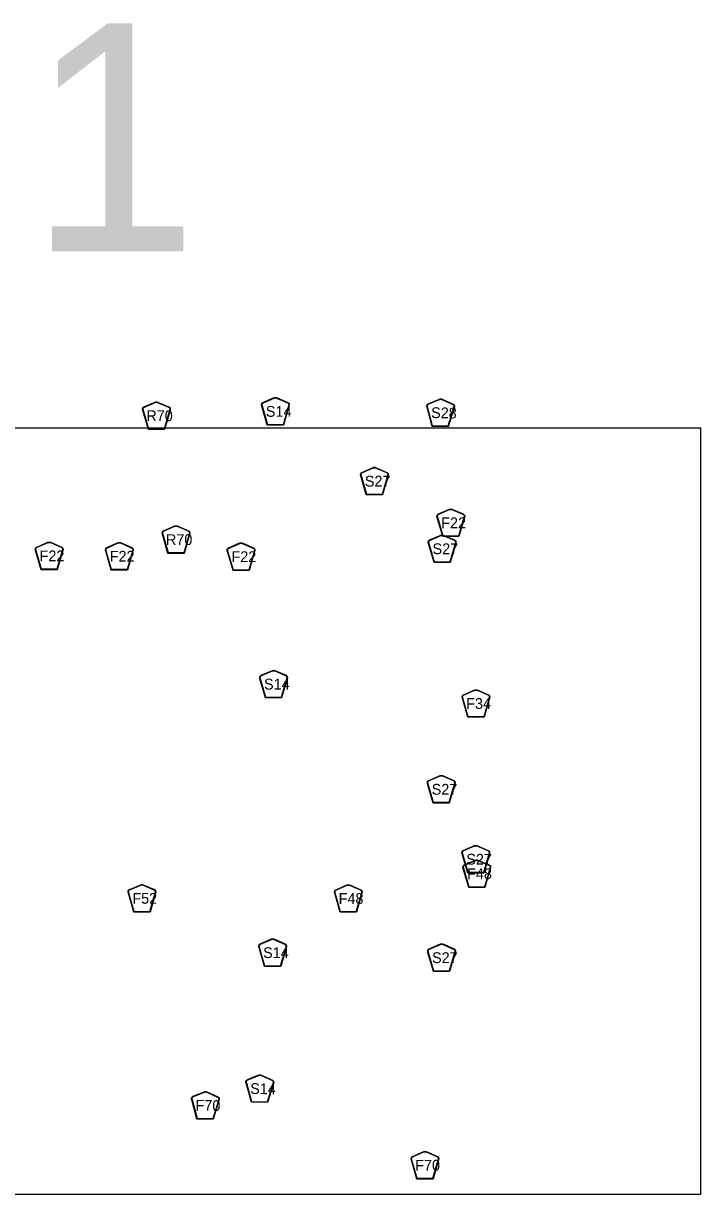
# Model space of a CAD drawing. Extents: x -1403959 to 81668, y -1400582 to 11018.
# Drawn here: x 11482 to 13268, y 7924 to 11009 of the extents above; entities that cross this region are included whole.
import ezdxf

# ---------------------------------------------------------------- set-up
doc = ezdxf.new("R2010")
doc.units = 0
for name, color, linetype in [('tdCiCityPrivStreetTxt', 7, 'Continuous'), ('tdCiHydroRiver', 7, 'Continuous'), ('tdCoCorpTxt', 7, 'Continuous'), ('tdRailUP', 7, 'Continuous')]:
    doc.layers.add(name, color=color, linetype=linetype)

msp = doc.modelspace()

# ---------------------------------------------------------------- linework, layer by layer
at = {"layer": 'tdCiCityPrivStreetTxt'}
for points in [[(12125.4, 9951), (12110.9, 10001.2), (12110.2, 10003.6), (12110.1, 10004.6), (12110.1, 10006), (12110.8, 10007.8), (12112.1, 10009.3), (12113.8, 10010.5), (12143.5, 10023.4), (12144.8, 10023.6), (12146.7, 10023.8), (12148.5, 10023.6), (12149.9, 10023.4), (12179.6, 10010.5), (12181.3, 10009.3), (12182.6, 10007.8), (12183.3, 10006), (12183.3, 10004.6), (12183.2, 10003.6), (12182.5, 10001.2), (12168, 9951)], [(12126.5, 9952.1), (12112.3, 10001), (12111.6, 10003.2), (12111.5, 10004.2), (12111.5, 10005.6), (12112.2, 10007.3), (12113.5, 10008.8), (12115.1, 10009.9), (12143.6, 10022.2), (12144.9, 10022.5), (12146.7, 10022.7), (12148.5, 10022.5), (12149.7, 10022.2), (12178.3, 10009.9), (12179.9, 10008.8), (12181.1, 10007.3), (12181.9, 10005.6), (12181.9, 10004.2), (12181.7, 10003.2), (12181.1, 10001), (12166.9, 9952.1)], [(12560, 9947.7), (12546.4, 9998.2), (12545.8, 10000.6), (12545.7, 10001.6), (12545.7, 10003), (12546.5, 10004.8), (12547.8, 10006.3), (12549.5, 10007.5), (12579.5, 10019.7), (12580.8, 10020), (12582.7, 10020.1), (12584.5, 10019.9), (12585.9, 10019.6), (12615.3, 10006.2), (12617, 10004.9), (12618.2, 10003.4), (12619, 10001.6), (12618.9, 10000.2), (12618.8, 9999.1), (12618, 9996.8), (12602.5, 9946.9)], [(12561, 9948.8), (12547.8, 9998), (12547.2, 10000.2), (12547.1, 10001.2), (12547.2, 10002.6), (12547.9, 10004.3), (12549.2, 10005.7), (12550.8, 10006.8), (12579.6, 10018.6), (12580.9, 10018.9), (12582.7, 10019), (12584.4, 10018.8), (12585.7, 10018.5), (12614, 10005.6), (12615.6, 10004.4), (12616.8, 10002.9), (12617.5, 10001.2), (12617.5, 9999.8), (12617.3, 9998.8), (12616.6, 9996.6), (12601.5, 9948)], [(12587.8, 9657.3), (12573.2, 9707.6), (12572.6, 9709.9), (12572.4, 9711), (12572.4, 9712.3), (12573.2, 9714.2), (12574.5, 9715.7), (12576.2, 9716.9), (12605.9, 9729.7), (12607.2, 9730), (12609.1, 9730.2), (12610.9, 9730), (12612.2, 9729.7), (12641.9, 9716.9), (12643.6, 9715.7), (12644.9, 9714.2), (12645.7, 9712.3), (12645.7, 9711), (12645.6, 9709.9), (12644.9, 9707.6), (12630.3, 9657.3)], [(12588.8, 9658.5), (12574.7, 9707.3), (12574, 9709.6), (12573.9, 9710.6), (12573.9, 9711.9), (12574.6, 9713.7), (12575.9, 9715.1), (12577.5, 9716.3), (12606, 9728.6), (12607.3, 9728.9), (12609.1, 9729), (12610.8, 9728.9), (12612.1, 9728.6), (12640.6, 9716.3), (12642.3, 9715.1), (12643.5, 9713.7), (12644.2, 9711.9), (12644.2, 9710.6), (12644.1, 9709.6), (12643.4, 9707.3), (12629.3, 9658.5)]]:
    msp.add_lwpolyline(points, close=True, dxfattribs=at)
at = {"layer": 'tdCiHydroRiver'}
for points in [[(11811.8, 9939.5), (11797.3, 9989.8), (11796.6, 9992.1), (11796.4, 9993.1), (11796.4, 9994.5), (11797.2, 9996.4), (11798.5, 9997.9), (11800.2, 9999.1), (11829.9, 10011.9), (11831.2, 10012.2), (11833.1, 10012.4), (11834.9, 10012.2), (11836.3, 10011.9), (11866, 9999.1), (11867.7, 9997.9), (11869, 9996.4), (11869.7, 9994.5), (11869.7, 9993.1), (11869.6, 9992.1), (11868.9, 9989.8), (11854.3, 9939.5)], [(11812.8, 9940.7), (11798.7, 9989.5), (11798, 9991.8), (11797.9, 9992.8), (11797.9, 9994.1), (11798.6, 9995.9), (11799.9, 9997.3), (11801.5, 9998.5), (11830, 10010.8), (11831.3, 10011.1), (11833.1, 10011.2), (11834.8, 10011.1), (11836.1, 10010.8), (11864.6, 9998.5), (11866.3, 9997.3), (11867.5, 9995.9), (11868.2, 9994.1), (11868.2, 9992.8), (11868.1, 9991.8), (11867.5, 9989.5), (11853.3, 9940.7)], [(12386.3, 9767.1), (12371.8, 9817.3), (12371.1, 9819.7), (12371, 9820.7), (12371, 9822.1), (12371.7, 9823.9), (12373, 9825.4), (12374.7, 9826.6), (12404.4, 9839.5), (12405.7, 9839.8), (12407.6, 9839.9), (12409.4, 9839.8), (12410.8, 9839.5), (12440.5, 9826.6), (12442.2, 9825.4), (12443.5, 9823.9), (12444.2, 9822.1), (12444.2, 9820.7), (12444.1, 9819.7), (12443.4, 9817.3), (12428.9, 9767.1)], [(12387.4, 9768.2), (12373.2, 9817.1), (12372.5, 9819.3), (12372.4, 9820.3), (12372.4, 9821.7), (12373.1, 9823.4), (12374.4, 9824.9), (12376, 9826), (12404.5, 9838.3), (12405.8, 9838.6), (12407.6, 9838.8), (12409.4, 9838.6), (12410.6, 9838.3), (12439.2, 9826), (12440.8, 9824.9), (12442, 9823.4), (12442.8, 9821.7), (12442.8, 9820.3), (12442.6, 9819.3), (12442, 9817.1), (12427.8, 9768.2)], [(11863.5, 9613.2), (11848.9, 9663.4), (11848.2, 9665.8), (11848.1, 9666.8), (11848.1, 9668.2), (11848.9, 9670), (11850.1, 9671.5), (11851.8, 9672.7), (11881.6, 9685.6), (11882.9, 9685.9), (11884.7, 9686), (11886.6, 9685.9), (11887.9, 9685.6), (11917.6, 9672.7), (11919.3, 9671.5), (11920.6, 9670), (11921.4, 9668.2), (11921.4, 9666.8), (11921.2, 9665.8), (11920.6, 9663.4), (11906, 9613.2)], [(11864.5, 9614.3), (11850.4, 9663.2), (11849.7, 9665.4), (11849.6, 9666.4), (11849.6, 9667.8), (11850.3, 9669.5), (11851.5, 9671), (11853.2, 9672.1), (11881.7, 9684.4), (11883, 9684.7), (11884.7, 9684.9), (11886.5, 9684.7), (11887.8, 9684.4), (11916.3, 9672.1), (11917.9, 9671), (11919.2, 9669.5), (11919.9, 9667.8), (11919.9, 9666.4), (11919.8, 9665.4), (11919.1, 9663.2), (11905, 9614.3)], [(12564.8, 9588.9), (12550.3, 9639.2), (12549.6, 9641.5), (12549.4, 9642.5), (12549.4, 9643.9), (12550.2, 9645.8), (12551.5, 9647.3), (12553.2, 9648.4), (12582.9, 9661.3), (12584.2, 9661.6), (12586.1, 9661.7), (12587.9, 9661.6), (12589.3, 9661.3), (12619, 9648.4), (12620.7, 9647.3), (12621.9, 9645.8), (12622.7, 9643.9), (12622.7, 9642.5), (12622.6, 9641.5), (12621.9, 9639.2), (12607.3, 9588.9)], [(12565.8, 9590), (12551.7, 9638.9), (12551, 9641.2), (12550.9, 9642.2), (12550.9, 9643.5), (12551.6, 9645.3), (12552.9, 9646.7), (12554.5, 9647.8), (12583, 9660.2), (12584.3, 9660.5), (12586.1, 9660.6), (12587.8, 9660.5), (12589.1, 9660.2), (12617.6, 9647.8), (12619.3, 9646.7), (12620.5, 9645.3), (12621.2, 9643.5), (12621.2, 9642.2), (12621.1, 9641.2), (12620.5, 9638.9), (12606.3, 9590)], [(11529.1, 9570.2), (11514.6, 9620.4), (11513.9, 9622.8), (11513.7, 9623.8), (11513.7, 9625.2), (11514.5, 9627.1), (11515.8, 9628.6), (11517.5, 9629.7), (11547.2, 9642.6), (11548.5, 9642.9), (11550.4, 9643), (11552.2, 9642.9), (11553.6, 9642.6), (11583.3, 9629.7), (11585, 9628.6), (11586.3, 9627.1), (11587, 9625.2), (11587, 9623.8), (11586.9, 9622.8), (11586.2, 9620.4), (11571.6, 9570.2)], [(11530.1, 9571.3), (11516, 9620.2), (11515.3, 9622.5), (11515.2, 9623.5), (11515.2, 9624.8), (11515.9, 9626.6), (11517.2, 9628), (11518.8, 9629.1), (11547.3, 9641.5), (11548.6, 9641.8), (11550.4, 9641.9), (11552.1, 9641.8), (11553.4, 9641.5), (11581.9, 9629.1), (11583.6, 9628), (11584.8, 9626.6), (11585.5, 9624.8), (11585.5, 9623.5), (11585.4, 9622.5), (11584.8, 9620.2), (11570.6, 9571.3)], [(11714, 9569.2), (11699.4, 9619.4), (11698.7, 9621.8), (11698.6, 9622.8), (11698.6, 9624.2), (11699.4, 9626), (11700.6, 9627.6), (11702.3, 9628.7), (11732, 9641.6), (11733.4, 9641.9), (11735.2, 9642), (11737.1, 9641.9), (11738.4, 9641.6), (11768.1, 9628.7), (11769.8, 9627.6), (11771.1, 9626), (11771.9, 9624.2), (11771.9, 9622.8), (11771.7, 9621.8), (11771.1, 9619.4), (11756.5, 9569.2)], [(11715, 9570.3), (11700.9, 9619.2), (11700.2, 9621.5), (11700.1, 9622.5), (11700.1, 9623.8), (11700.8, 9625.5), (11702, 9627), (11703.7, 9628.1), (11732.2, 9640.5), (11733.5, 9640.7), (11735.2, 9640.9), (11737, 9640.7), (11738.3, 9640.5), (11766.8, 9628.1), (11768.4, 9627), (11769.7, 9625.5), (11770.4, 9623.8), (11770.4, 9622.5), (11770.3, 9621.5), (11769.6, 9619.2), (11755.5, 9570.3)], [(12034.9, 9568.1), (12020.3, 9618.3), (12019.6, 9620.7), (12019.5, 9621.7), (12019.5, 9623.1), (12020.2, 9624.9), (12021.5, 9626.4), (12023.2, 9627.6), (12052.9, 9640.5), (12054.3, 9640.7), (12056.1, 9640.9), (12058, 9640.7), (12059.3, 9640.5), (12089, 9627.6), (12090.7, 9626.4), (12092, 9624.9), (12092.8, 9623.1), (12092.8, 9621.7), (12092.6, 9620.7), (12091.9, 9618.3), (12077.4, 9568.1)], [(12035.9, 9569.2), (12021.7, 9618.1), (12021.1, 9620.3), (12021, 9621.3), (12021, 9622.7), (12021.7, 9624.4), (12022.9, 9625.9), (12024.5, 9627), (12053.1, 9639.3), (12054.3, 9639.6), (12056.1, 9639.8), (12057.9, 9639.6), (12059.2, 9639.3), (12087.7, 9627), (12089.3, 9625.9), (12090.6, 9624.4), (12091.3, 9622.7), (12091.3, 9621.3), (12091.2, 9620.3), (12090.5, 9618.1), (12076.3, 9569.2)], [(12120.5, 9232.3), (12106, 9282.6), (12105.3, 9284.9), (12105.2, 9285.9), (12105.2, 9287.3), (12105.9, 9289.2), (12107.2, 9290.7), (12108.9, 9291.9), (12138.6, 9304.7), (12139.9, 9305), (12141.8, 9305.2), (12143.6, 9305), (12145, 9304.7), (12174.7, 9291.9), (12176.4, 9290.7), (12177.7, 9289.2), (12178.4, 9287.3), (12178.4, 9285.9), (12178.3, 9284.9), (12177.6, 9282.6), (12163.1, 9232.3)], [(12121.6, 9233.5), (12107.4, 9282.3), (12106.7, 9284.6), (12106.6, 9285.6), (12106.6, 9286.9), (12107.3, 9288.7), (12108.6, 9290.1), (12110.2, 9291.3), (12138.7, 9303.6), (12140, 9303.9), (12141.8, 9304), (12143.6, 9303.9), (12144.8, 9303.6), (12173.4, 9291.3), (12175, 9290.1), (12176.2, 9288.7), (12177, 9286.9), (12177, 9285.6), (12176.8, 9284.6), (12176.2, 9282.3), (12162, 9233.5)], [(12654.2, 9181.3), (12639.6, 9231.5), (12638.9, 9233.9), (12638.8, 9234.9), (12638.8, 9236.3), (12639.6, 9238.1), (12640.9, 9239.6), (12642.6, 9240.8), (12672.3, 9253.7), (12673.6, 9254), (12675.4, 9254.1), (12677.3, 9254), (12678.6, 9253.7), (12708.3, 9240.8), (12710, 9239.6), (12711.3, 9238.1), (12712.1, 9236.3), (12712.1, 9234.9), (12711.9, 9233.9), (12711.3, 9231.5), (12696.7, 9181.3)], [(12655.2, 9182.4), (12641.1, 9231.3), (12640.4, 9233.6), (12640.3, 9234.6), (12640.3, 9235.9), (12641, 9237.6), (12642.2, 9239.1), (12643.9, 9240.2), (12672.4, 9252.6), (12673.7, 9252.8), (12675.4, 9253), (12677.2, 9252.8), (12678.5, 9252.6), (12707, 9240.2), (12708.6, 9239.1), (12709.9, 9237.6), (12710.6, 9235.9), (12710.6, 9234.6), (12710.5, 9233.6), (12709.8, 9231.3), (12695.7, 9182.4)], [(12562.6, 8955.5), (12548, 9005.7), (12547.3, 9008), (12547.2, 9009.1), (12547.2, 9010.5), (12548, 9012.3), (12549.2, 9013.8), (12550.9, 9015), (12580.6, 9027.8), (12582, 9028.1), (12583.8, 9028.3), (12585.7, 9028.1), (12587, 9027.8), (12616.7, 9015), (12618.4, 9013.8), (12619.7, 9012.3), (12620.5, 9010.5), (12620.5, 9009.1), (12620.3, 9008), (12619.6, 9005.7), (12605.1, 8955.5)], [(12563.6, 8956.6), (12549.4, 9005.5), (12548.8, 9007.7), (12548.7, 9008.7), (12548.7, 9010), (12549.4, 9011.8), (12550.6, 9013.2), (12552.3, 9014.4), (12580.8, 9026.7), (12582.1, 9027), (12583.8, 9027.1), (12585.6, 9027), (12586.9, 9026.7), (12615.4, 9014.4), (12617, 9013.2), (12618.3, 9011.8), (12619, 9010), (12619, 9008.7), (12618.9, 9007.7), (12618.2, 9005.5), (12604.1, 8956.6)], [(12653.7, 8771.1), (12639.1, 8821.4), (12638.4, 8823.7), (12638.3, 8824.7), (12638.3, 8826.1), (12639, 8828), (12640.3, 8829.5), (12642, 8830.7), (12671.7, 8843.5), (12673.1, 8843.8), (12674.9, 8844), (12676.8, 8843.8), (12678.1, 8843.5), (12707.8, 8830.7), (12709.5, 8829.5), (12710.8, 8828), (12711.5, 8826.1), (12711.5, 8824.7), (12711.4, 8823.7), (12710.7, 8821.4), (12696.2, 8771.1)], [(12654.7, 8772.2), (12640.5, 8821.1), (12639.9, 8823.4), (12639.7, 8824.4), (12639.7, 8825.7), (12640.5, 8827.5), (12641.7, 8828.9), (12643.3, 8830), (12671.9, 8842.4), (12673.1, 8842.7), (12674.9, 8842.8), (12676.7, 8842.7), (12678, 8842.4), (12706.5, 8830), (12708.1, 8828.9), (12709.4, 8827.5), (12710.1, 8825.7), (12710.1, 8824.4), (12710, 8823.4), (12709.3, 8821.1), (12695.1, 8772.2)], [(12656.2, 8732.8), (12641.6, 8783), (12640.9, 8785.4), (12640.8, 8786.4), (12640.8, 8787.8), (12641.5, 8789.6), (12642.8, 8791.1), (12644.5, 8792.3), (12674.2, 8805.2), (12675.6, 8805.5), (12677.4, 8805.6), (12679.3, 8805.5), (12680.6, 8805.2), (12710.3, 8792.3), (12712, 8791.1), (12713.3, 8789.6), (12714.1, 8787.8), (12714.1, 8786.4), (12713.9, 8785.4), (12713.2, 8783), (12698.7, 8732.8)], [(12657.2, 8733.9), (12643, 8782.8), (12642.4, 8785), (12642.3, 8786), (12642.3, 8787.4), (12643, 8789.1), (12644.2, 8790.6), (12645.8, 8791.7), (12674.4, 8804), (12675.6, 8804.3), (12677.4, 8804.5), (12679.2, 8804.3), (12680.5, 8804), (12709, 8791.7), (12710.6, 8790.6), (12711.9, 8789.1), (12712.6, 8787.4), (12712.6, 8786), (12712.5, 8785), (12711.8, 8782.8), (12697.6, 8733.9)], [(11773.5, 8668), (11759, 8718.3), (11758.3, 8720.6), (11758.2, 8721.6), (11758.2, 8723), (11758.9, 8724.9), (11760.2, 8726.4), (11761.9, 8727.6), (11791.6, 8740.4), (11792.9, 8740.7), (11794.8, 8740.9), (11796.7, 8740.7), (11798, 8740.4), (11827.7, 8727.6), (11829.4, 8726.4), (11830.7, 8724.9), (11831.4, 8723), (11831.4, 8721.6), (11831.3, 8720.6), (11830.6, 8718.3), (11816.1, 8668)], [(11774.6, 8669.2), (11760.4, 8718), (11759.8, 8720.3), (11759.6, 8721.3), (11759.6, 8722.6), (11760.4, 8724.4), (11761.6, 8725.8), (11763.2, 8727), (11791.7, 8739.3), (11793, 8739.6), (11794.8, 8739.7), (11796.6, 8739.6), (11797.9, 8739.3), (11826.4, 8727), (11828, 8725.8), (11829.2, 8724.4), (11830, 8722.6), (11830, 8721.3), (11829.8, 8720.3), (11829.2, 8718), (11815, 8669.2)], [(12317.6, 8667.7), (12303.1, 8717.9), (12302.4, 8720.2), (12302.2, 8721.3), (12302.2, 8722.7), (12303, 8724.5), (12304.3, 8726), (12306, 8727.2), (12335.7, 8740), (12337, 8740.3), (12338.9, 8740.5), (12340.7, 8740.3), (12342.1, 8740), (12371.8, 8727.2), (12373.5, 8726), (12374.8, 8724.5), (12375.5, 8722.7), (12375.5, 8721.3), (12375.4, 8720.2), (12374.7, 8717.9), (12360.1, 8667.7)], [(12318.6, 8668.8), (12304.5, 8717.7), (12303.8, 8719.9), (12303.7, 8720.9), (12303.7, 8722.2), (12304.4, 8724), (12305.7, 8725.4), (12307.3, 8726.6), (12335.8, 8738.9), (12337.1, 8739.2), (12338.9, 8739.4), (12340.6, 8739.2), (12341.9, 8738.9), (12370.4, 8726.6), (12372.1, 8725.4), (12373.3, 8724), (12374, 8722.2), (12374, 8720.9), (12373.9, 8719.9), (12373.3, 8717.7), (12359.1, 8668.8)], [(12118.1, 8525), (12103.6, 8575.3), (12102.9, 8577.6), (12102.8, 8578.6), (12102.8, 8580), (12103.5, 8581.9), (12104.8, 8583.4), (12106.5, 8584.5), (12136.2, 8597.4), (12137.6, 8597.7), (12139.4, 8597.8), (12141.3, 8597.7), (12142.6, 8597.4), (12172.3, 8584.5), (12174, 8583.4), (12175.3, 8581.9), (12176, 8580), (12176, 8578.6), (12175.9, 8577.6), (12175.2, 8575.3), (12160.7, 8525)], [(12119.2, 8526.1), (12105, 8575), (12104.4, 8577.3), (12104.2, 8578.3), (12104.2, 8579.6), (12105, 8581.4), (12106.2, 8582.8), (12107.8, 8583.9), (12136.4, 8596.3), (12137.6, 8596.6), (12139.4, 8596.7), (12141.2, 8596.6), (12142.5, 8596.3), (12171, 8583.9), (12172.6, 8582.8), (12173.9, 8581.4), (12174.6, 8579.6), (12174.6, 8578.3), (12174.5, 8577.3), (12173.8, 8575), (12159.6, 8526.1)], [(12563.5, 8511.8), (12548.9, 8562), (12548.2, 8564.4), (12548.1, 8565.4), (12548.1, 8566.8), (12548.8, 8568.6), (12550.1, 8570.1), (12551.8, 8571.3), (12581.5, 8584.2), (12582.9, 8584.5), (12584.7, 8584.6), (12586.6, 8584.5), (12587.9, 8584.2), (12617.6, 8571.3), (12619.3, 8570.1), (12620.6, 8568.6), (12621.4, 8566.8), (12621.4, 8565.4), (12621.2, 8564.4), (12620.5, 8562), (12606, 8511.8)], [(12564.5, 8512.9), (12550.3, 8561.8), (12549.7, 8564.1), (12549.6, 8565.1), (12549.6, 8566.4), (12550.3, 8568.1), (12551.5, 8569.6), (12553.1, 8570.7), (12581.7, 8583.1), (12582.9, 8583.3), (12584.7, 8583.5), (12586.5, 8583.3), (12587.8, 8583.1), (12616.3, 8570.7), (12617.9, 8569.6), (12619.2, 8568.1), (12619.9, 8566.4), (12619.9, 8565.1), (12619.8, 8564.1), (12619.1, 8561.8), (12604.9, 8512.9)], [(12083.3, 8167.1), (12069.8, 8217.7), (12069.1, 8220), (12069, 8221.1), (12069, 8222.4), (12069.8, 8224.3), (12071.1, 8225.7), (12072.9, 8226.9), (12102.8, 8239.1), (12104.2, 8239.4), (12106, 8239.5), (12107.9, 8239.3), (12109.2, 8239), (12138.6, 8225.6), (12140.3, 8224.4), (12141.6, 8222.8), (12142.3, 8221), (12142.3, 8219.6), (12142.1, 8218.6), (12141.4, 8216.2), (12125.8, 8166.3)], [(12084.4, 8168.2), (12071.2, 8217.4), (12070.6, 8219.7), (12070.5, 8220.7), (12070.5, 8222), (12071.2, 8223.7), (12072.5, 8225.2), (12074.2, 8226.3), (12102.9, 8238), (12104.2, 8238.3), (12106, 8238.4), (12107.8, 8238.2), (12109, 8237.9), (12137.3, 8225), (12138.9, 8223.8), (12140.1, 8222.4), (12140.8, 8220.6), (12140.8, 8219.3), (12140.6, 8218.3), (12139.9, 8216), (12124.8, 8167.4)], [(11939.9, 8123.1), (11926.3, 8173.6), (11925.7, 8176), (11925.5, 8177), (11925.6, 8178.4), (11926.4, 8180.2), (11927.7, 8181.7), (11929.4, 8182.9), (11959.4, 8195.1), (11960.7, 8195.4), (11962.6, 8195.5), (11964.4, 8195.3), (11965.7, 8195), (11995.2, 8181.6), (11996.9, 8180.3), (11998.1, 8178.8), (11998.8, 8177), (11998.8, 8175.6), (11998.7, 8174.5), (11997.9, 8172.2), (11982.4, 8122.3)], [(11940.9, 8124.2), (11927.7, 8173.4), (11927.1, 8175.6), (11927, 8176.6), (11927, 8178), (11927.8, 8179.7), (11929.1, 8181.1), (11930.7, 8182.2), (11959.5, 8194), (11960.8, 8194.2), (11962.5, 8194.4), (11964.3, 8194.2), (11965.6, 8193.9), (11993.8, 8181), (11995.5, 8179.8), (11996.7, 8178.3), (11997.4, 8176.6), (11997.3, 8175.2), (11997.2, 8174.2), (11996.5, 8172), (11981.4, 8123.4)], [(12519.7, 7965), (12505.1, 8015.2), (12504.4, 8017.6), (12504.3, 8018.6), (12504.3, 8020), (12505.1, 8021.8), (12506.3, 8023.3), (12508, 8024.5), (12537.7, 8037.4), (12539.1, 8037.7), (12540.9, 8037.8), (12542.8, 8037.7), (12544.1, 8037.4), (12573.8, 8024.5), (12575.5, 8023.3), (12576.8, 8021.8), (12577.6, 8020), (12577.6, 8018.6), (12577.4, 8017.6), (12576.7, 8015.2), (12562.2, 7965)], [(12520.7, 7966.1), (12506.5, 8015), (12505.9, 8017.2), (12505.8, 8018.2), (12505.8, 8019.6), (12506.5, 8021.3), (12507.7, 8022.8), (12509.4, 8023.9), (12537.9, 8036.2), (12539.2, 8036.5), (12540.9, 8036.7), (12542.7, 8036.5), (12544, 8036.2), (12572.5, 8023.9), (12574.1, 8022.8), (12575.4, 8021.3), (12576.1, 8019.6), (12576.1, 8018.2), (12576, 8017.2), (12575.3, 8015), (12561.2, 7966.1)]]:
    msp.add_lwpolyline(points, close=True, dxfattribs=at)
at = {"layer": 'tdRailUP'}
msp.add_lwpolyline([(10132.5, 9944), (13267.5, 9944), (13267.5, 7924), (10132.5, 7924)], close=True, dxfattribs=at)

# ---------------------------------------------------------------- texts
at = {"layer": 'tdCiCityPrivStreetTxt'}
for s, p in [('S14', (12121.6, 9973)), ('F22', (12583.7, 9679.4))]:
    msp.add_text(s, height=28.41, dxfattribs=at).set_placement(p)
msp.add_text('S28', height=28.41, rotation=358.8649, dxfattribs=at).set_placement((12556.9, 9969.8))
at = {"layer": 'tdCiHydroRiver'}
for s, p in [('R70', (11806.4, 9961.6)), ('S27', (12382.4, 9789.2)), ('R70', (11858.1, 9635.3)), ('S27', (12560.9, 9611)), ('F22', (11525, 9592.3)), ('F22', (11709.9, 9591.3)), ('F22', (12030.8, 9590.2)), ('S14', (12116.7, 9254.4)), ('F34', (12649.6, 9203.4)), ('S27', (12558.7, 8977.5)), ('S27', (12649.8, 8793.2)), ('F48', (12651.9, 8754.9)), ('F52', (11769.5, 8690.1)), ('F48', (12313.4, 8689.7)), ('S14', (12114.3, 8547.1)), ('S27', (12559.6, 8533.9)), ('F70', (12515.2, 7987.1))]:
    msp.add_text(s, height=28.41, dxfattribs=at).set_placement(p)
for s, p in [('S14', (12079.9, 8189.3)), ('F70', (11935.9, 8145.3))]:
    msp.add_text(s, height=28.41, rotation=358.8649, dxfattribs=at).set_placement(p)
at = {"layer": 'tdCoCorpTxt'}
msp.add_text('1', height=600, dxfattribs=at).set_placement((11496.6, 10409.2))

doc.saveas('drawing.dxf')
